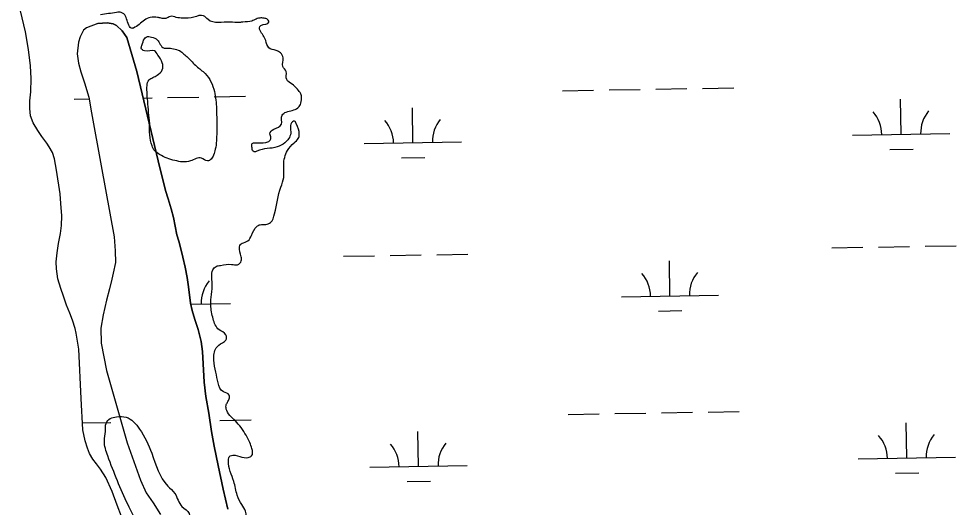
# Model space of a CAD drawing. Extents: x 3892998 to 3931244, y 278583 to 304547.
# Drawn here: x 3900293 to 3901257, y 291985 to 292487 of the extents above; entities that cross this region are included whole.
import ezdxf

# ---------------------------------------------------------------- set-up
doc = ezdxf.new("R2010")
doc.units = 0
for name, color, linetype in [('V-RIVR-EDGE', 7, 'Continuous'), ('V-TOPO-SHOR', 7, 'Continuous'), ('V-WETL-SWMP', 7, 'Continuous')]:
    doc.layers.add(name, color=color, linetype=linetype)

msp = doc.modelspace()

# ---------------------------------------------------------------- linework, layer by layer
at = {"layer": 'V-RIVR-EDGE'}
for points in [[(3900581.26, 291495.64), (3900568.54, 291521.96), (3900562.55, 291543.64), (3900556.59, 291573.85), (3900556.96, 291580.95), (3900560.17, 291584.14), (3900567.28, 291586.61), (3900568.71, 291590.87), (3900568.36, 291594.42), (3900563.04, 291599.05), (3900552.75, 291600.86), (3900549.2, 291604.42), (3900542.12, 291612.96), (3900536.83, 291627.18), (3900530.48, 291646.38), (3900529.08, 291652.42), (3900526.25, 291658.47), (3900522.35, 291663.09), (3900518.79, 291659.9), (3900515.92, 291648.9), (3900514.48, 291641.44), (3900514.47, 291636.83), (3900517.66, 291631.85), (3900525.81, 291624.01), (3900526.15, 291619.04), (3900522.94, 291614.43), (3900521.15, 291608.04), (3900521.14, 291601.64), (3900520.75, 291590.28), (3900520.73, 291582.11), (3900518.93, 291570.04), (3900519.96, 291557.6), (3900523.82, 291536.63), (3900524.15, 291525.98), (3900521.63, 291515.33), (3900516.28, 291506.46), (3900510.23, 291500.79), (3900501.7, 291499.39), (3900497.09, 291500.47), (3900490.35, 291507.59), (3900483.28, 291517.91), (3900479.04, 291528.57), (3900472.01, 291556.65), (3900462.85, 291587.93), (3900456.14, 291605.71), (3900445.53, 291622.79), (3900439.52, 291634.88), (3900437.06, 291646.96), (3900437.1, 291660.82), (3900437.49, 291677.87), (3900438.63, 291707.35), (3900437.6, 291718.71), (3900433.36, 291730.45), (3900425.25, 291753.2), (3900413.94, 291776.32), (3900412.9, 291788.4), (3900413.28, 291799.05), (3900415.8, 291809.35), (3900423.64, 291822.12), (3900428.3, 291836.31), (3900432.27, 291862.94), (3900436.24, 291887.09), (3900436.27, 291899.88), (3900435.94, 291910.89), (3900429.95, 291930.79), (3900415.83, 291966), (3900405.58, 291987.33), (3900384.75, 292037.47), (3900381.23, 292052.75), (3900382.32, 292062.7), (3900383.05, 292070.86), (3900387.33, 292075.83), (3900393.73, 292077.59), (3900403.67, 292077.21), (3900417.49, 292065.09), (3900429.87, 292040.2), (3900446.48, 292006.41), (3900453.56, 291998.94), (3900460.99, 291985.42), (3900468.43, 291978.3), (3900468.41, 291970.13), (3900469.81, 291962.31), (3900475.83, 291955.19), (3900479.73, 291949.5), (3900483.23, 291930.31), (3900490.23, 291887.66), (3900494.78, 291861.72), (3900496.5, 291839.7), (3900498.58, 291817.31), (3900498.54, 291802.75), (3900501.01, 291793.51), (3900507.01, 291780.71), (3900519.39, 291757.23), (3900528.2, 291728.44), (3900530.3, 291714.58), (3900531.7, 291709.96), (3900538.09, 291706.39), (3900543.06, 291706.38), (3900546.97, 291707.79), (3900554.49, 291729.44), (3900559.84, 291738.66), (3900563.76, 291743.27), (3900571.22, 291743.6), (3900576.19, 291743.24), (3900576.9, 291745.37), (3900573.01, 291751.41), (3900572.68, 291760.65), (3900574.13, 291773.08), (3900573.79, 291778.05), (3900572.02, 291780.54), (3900564.92, 291784.11), (3900531.54, 291788.1), (3900525.86, 291789.89), (3900521.97, 291794.52), (3900521.99, 291803.76), (3900520.61, 291821.17), (3900514.31, 291857.41), (3900504.45, 291890.83), (3900498.48, 291918.55), (3900499.6, 291943.77), (3900501.41, 291957.26), (3900504.26, 291960.45), (3900508.17, 291961.15), (3900517.04, 291955.09), (3900523.43, 291955.07), (3900533.02, 291955.05), (3900538, 291956.46), (3900539.78, 291958.94), (3900539.78, 291961.07), (3900539.44, 291964.27), (3900528.45, 291972.82), (3900527.39, 291974.95), (3900526.34, 291980.64), (3900522.44, 291987.4), (3900517.85, 291997), (3900514.33, 292011.22), (3900508.7, 292032.55), (3900510.49, 292037.51), (3900513.33, 292038.22), (3900531.09, 292036.4), (3900532.51, 292037.46), (3900532.89, 292044.92), (3900527.94, 292056.65), (3900517.33, 292071.95), (3900507.05, 292084.05), (3900506.36, 292089.38), (3900507.79, 292092.58), (3900509.57, 292096.13), (3900509.58, 292100.03), (3900503.55, 292103.24), (3900498.24, 292112.49), (3900495.79, 292123.51), (3900493.68, 292135.95), (3900496.2, 292148.37), (3900502.61, 292153.69), (3900506.17, 292156.52), (3900506.18, 292161.85), (3900499.09, 292167.19), (3900493.08, 292178.22), (3900490.63, 292192.43), (3900492.1, 292214.81), (3900492.85, 292228.66), (3900496.05, 292232.2), (3900500.67, 292233.26), (3900512.04, 292234.3), (3900518.08, 292233.93), (3900522, 292237.82), (3900522.01, 292242.09), (3900520.26, 292252.39), (3900521.33, 292254.88), (3900522.75, 292255.94), (3900528.8, 292258.41), (3900532.36, 292264.08), (3900538.07, 292273.31), (3900541.27, 292275.07), (3900547.31, 292275.41), (3900551.93, 292277.18), (3900556.22, 292286.4), (3900562.68, 292313.74), (3900565.55, 292323.68), (3900565.58, 292336.46), (3900569.52, 292351.37), (3900576.29, 292359.17), (3900580.56, 292363.78), (3900581.64, 292368.04), (3900578.47, 292379.06), (3900576.7, 292381.55), (3900574.57, 292380.84), (3900572.76, 292369.13), (3900570.62, 292363.45), (3900566.7, 292359.2), (3900558.87, 292354.95), (3900537.91, 292350.74), (3900535.06, 292350.04), (3900533.65, 292351.46), (3900532.94, 292355.02), (3900533.31, 292358.57), (3900536.15, 292359.27), (3900547.16, 292359.6), (3900551.08, 292361.37), (3900552.5, 292364.2), (3900551.45, 292368.47), (3900555.37, 292373.08), (3900563.19, 292378.39), (3900563.93, 292387.62), (3900568.2, 292390.81), (3900579.93, 292395.04), (3900582.78, 292398.58), (3900583.86, 292404.98), (3900583.16, 292409.59), (3900579.62, 292414.22), (3900574.31, 292419.56), (3900568.64, 292424.19), (3900567.95, 292432.37), (3900564.76, 292437.7), (3900565.14, 292446.58), (3900562.31, 292451.56), (3900557.7, 292454.06), (3900550.25, 292456.92), (3900547.07, 292464.39), (3900541.41, 292474.7), (3900540.71, 292477.54), (3900542.13, 292479.67), (3900550.31, 292483.2), (3900549.61, 292485.34), (3900546.41, 292487.12), (3900542.15, 292487.49), (3900537.18, 292486.43), (3900532.91, 292484.31), (3900523.67, 292483.27), (3900520.12, 292482.92), (3900510.53, 292483.3), (3900487.8, 292485.85), (3900483.19, 292489.76), (3900473.24, 292488.37), (3900461.87, 292487.33), (3900455.13, 292488.06), (3900449.09, 292489.14), (3900444.47, 292487.02), (3900439.5, 292487.39), (3900435.95, 292488.11), (3900428.49, 292488.12), (3900422.44, 292485.3), (3900411.05, 292477.16), (3900409.63, 292476.8), (3900406.44, 292480.01), (3900401.14, 292491.74), (3900398.66, 292493.17), (3900393.69, 292493.18), (3900377.34, 292490.74)], [(3900427.86, 292379.08), (3900425.79, 292401.81), (3900425.1, 292411.76), (3900425.12, 292417.8), (3900427.26, 292423.83), (3900431.18, 292426.31), (3900435.44, 292428.79), (3900440.79, 292434.1), (3900440.8, 292441.56), (3900436.21, 292449.39), (3900432.66, 292453.66), (3900422.36, 292453.68), (3900419.17, 292456.18), (3900419.89, 292459.37), (3900422.39, 292466.12), (3900424.17, 292467.89), (3900429.86, 292467.87), (3900435.53, 292465.02), (3900438.72, 292460.39), (3900442.62, 292456.47), (3900445.81, 292456.47), (3900458.59, 292453.95)], [(3900458.59, 292453.95), (3900467.1, 292446.82), (3900475.96, 292437.92), (3900484.82, 292430.44), (3900494.37, 292411.95), (3900496.45, 292394.18), (3900496.75, 292370.02), (3900495.29, 292352.62), (3900493.5, 292346.59), (3900491, 292342.33), (3900487.09, 292340.57), (3900481.05, 292343.42), (3900469.68, 292340.61), (3900453.7, 292341), (3900438.08, 292347.08), (3900433.12, 292351), (3900430.29, 292355.98), (3900427.86, 292379.08)]]:
    msp.add_spline(points, degree=3, dxfattribs=at)
at = {"layer": 'V-TOPO-SHOR'}
for points in [[(3900374.67, 292481.84), (3900384.23, 292482.68), (3900390.13, 292481.53), (3900393.71, 292479.91), (3900399.53, 292474.13), (3900404.29, 292467.33), (3900414.69, 292432.58), (3900436.59, 292340.63), (3900443.99, 292310.32), (3900446.91, 292301.75), (3900450.06, 292291.38), (3900452.46, 292282.31), (3900454.09, 292273.51), (3900455.72, 292264.72), (3900457.66, 292258.23), (3900459.58, 292251.49), (3900461.97, 292241.65), (3900464.34, 292231.29), (3900466.19, 292220.68), (3900467.81, 292211.11), (3900469.8, 292194.32), (3900471.46, 292187.06), (3900474.37, 292177.72), (3900477.52, 292167.35), (3900480.62, 292154.91), (3900481.97, 292144.83), (3900482.75, 292131.93), (3900483.67, 292113.09), (3900485.44, 292098.36), (3900488.46, 292081.54), (3900491.44, 292062.66), (3900494.23, 292047.4), (3900498.22, 292027.47), (3900503.41, 292003.13), (3900508.16, 291982.67)], [(3900374.67, 292481.84), (3900362.98, 292477.43), (3900359.84, 292474.91), (3900356.35, 292468.02), (3900354.7, 292462.64), (3900353.43, 292450.55), (3900354.79, 292440.98), (3900356.94, 292432.17), (3900360.83, 292420.75), (3900365.19, 292406.23), (3900367.96, 292389.93), (3900377.97, 292335.6), (3900391.23, 292262.63), (3900392.49, 292248.17), (3900392.77, 292236.31), (3900390.23, 292225.27), (3900388.82, 292219.11), (3900386.56, 292209.1), (3900383.5, 292197.56), (3900379.85, 292182.42), (3900377.52, 292168.81), (3900377.99, 292153.33), (3900383.36, 292125.12), (3900404.84, 292050.97), (3900418.26, 292012.55), (3900424.19, 291999.54), (3900431.46, 291989.08), (3900438.96, 291977.34)]]:
    msp.add_lwpolyline(points, dxfattribs=at)
at = {"layer": 'V-WETL-SWMP'}
for p, q in [((3900300.2, 292473.14), (3900293.26, 292502.04)), ((3900384.23, 292482.68), (3900374.67, 292481.84)), ((3900390.13, 292481.53), (3900384.23, 292482.68)), ((3900303.21, 292455.21), (3900300.2, 292473.14)), ((3900359.84, 292474.91), (3900356.35, 292468.02)), ((3900362.98, 292477.43), (3900359.84, 292474.91)), ((3900374.67, 292481.84), (3900362.98, 292477.43)), ((3900393.71, 292479.91), (3900390.13, 292481.53)), ((3900399.53, 292474.13), (3900393.71, 292479.91)), ((3900404.29, 292467.33), (3900399.53, 292474.13)), ((3900356.35, 292468.02), (3900354.7, 292462.64)), ((3900414.69, 292432.58), (3900404.29, 292467.33)), ((3900305.21, 292438.32), (3900303.21, 292455.21)), ((3900354.7, 292462.64), (3900353.43, 292450.55)), ((3900353.43, 292450.55), (3900354.79, 292440.98)), ((3900305.99, 292425.35), (3900305.21, 292438.32)), ((3900354.79, 292440.98), (3900356.94, 292432.17)), ((3900305.72, 292411.63), (3900305.99, 292425.35)), ((3900356.94, 292432.17), (3900360.83, 292420.75)), ((3900436.59, 292340.63), (3900414.69, 292432.58)), ((3900360.83, 292420.75), (3900365.19, 292406.23)), ((3900948.09, 292414.33), (3900980.08, 292414.89)), ((3900996.08, 292415.16), (3901028.08, 292415.72)), ((3900304.5, 292402.32), (3900305.72, 292411.63)), ((3900365.19, 292406.23), (3900367.96, 292389.93)), ((3900421.21, 292405.21), (3900430.26, 292405.37)), ((3900446.25, 292405.65), (3900478.25, 292406.2)), ((3900494.25, 292406.48), (3900526.24, 292407.03)), ((3900852.1, 292412.67), (3900884.1, 292413.23)), ((3900900.09, 292413.5), (3900932.09, 292414.06)), ((3900304.61, 292394.55), (3900304.5, 292402.32)), ((3900350.27, 292403.99), (3900365.52, 292404.25)), ((3901200.24, 292367.95), (3901199.62, 292403.94)), ((3900305.24, 292387.02), (3900304.61, 292394.55)), ((3900307.94, 292379.71), (3900305.24, 292387.02)), ((3900367.96, 292389.93), (3900377.97, 292335.6)), ((3900698.41, 292359.26), (3900697.79, 292395.26)), ((3900312.71, 292371.84), (3900307.94, 292379.71)), ((3900316.99, 292365.54), (3900312.71, 292371.84)), ((3901150.25, 292367.08), (3901250.24, 292368.81)), ((3900322.04, 292358.7), (3900316.99, 292365.54)), ((3900324.56, 292355.03), (3900322.04, 292358.7)), ((3900648.42, 292358.4), (3900748.4, 292360.13)), ((3900327.81, 292349.26), (3900324.56, 292355.03)), ((3900330.02, 292342.74), (3900327.81, 292349.26)), ((3901188.51, 292352.31), (3901212.51, 292352.73)), ((3900332.12, 292331.04), (3900330.02, 292342.74)), ((3900443.99, 292310.32), (3900436.59, 292340.63)), ((3900686.68, 292343.63), (3900710.68, 292344.04)), ((3900335.79, 292306.87), (3900332.12, 292331.04)), ((3900377.97, 292335.6), (3900391.23, 292262.63)), ((3900446.91, 292301.75), (3900443.99, 292310.32)), ((3900336.36, 292296.75), (3900335.79, 292306.87)), ((3900450.06, 292291.38), (3900446.91, 292301.75)), ((3900337.41, 292284.04), (3900336.36, 292296.75)), ((3900452.46, 292282.31), (3900450.06, 292291.38)), ((3900337.21, 292274.19), (3900337.41, 292284.04)), ((3900454.09, 292273.51), (3900452.46, 292282.31)), ((3900336.27, 292265.92), (3900337.21, 292274.19)), ((3900455.72, 292264.71), (3900454.09, 292273.51)), ((3900334.26, 292255.59), (3900336.27, 292265.92)), ((3900391.23, 292262.63), (3900392.49, 292248.17)), ((3900457.66, 292258.23), (3900455.72, 292264.71)), ((3900332.77, 292246.04), (3900334.26, 292255.59)), ((3900459.58, 292251.49), (3900457.66, 292258.23)), ((3900461.97, 292241.65), (3900459.58, 292251.49)), ((3901128.85, 292251.26), (3901160.84, 292251.82)), ((3901176.84, 292252.09), (3901208.83, 292252.65)), ((3901224.83, 292252.93), (3901256.83, 292253.48)), ((3900331.82, 292236.99), (3900332.77, 292246.04)), ((3900392.49, 292248.17), (3900392.77, 292236.31)), ((3900464.34, 292231.29), (3900461.97, 292241.65)), ((3900627.01, 292242.58), (3900659.01, 292243.13)), ((3900675.01, 292243.41), (3900707, 292243.96)), ((3900723, 292244.24), (3900754.99, 292244.79)), ((3900331.93, 292229.73), (3900331.82, 292236.99)), ((3900392.77, 292236.31), (3900390.23, 292225.27)), ((3900962.61, 292201.95), (3900961.99, 292237.94)), ((3900333.54, 292219.33), (3900331.93, 292229.73)), ((3900390.23, 292225.27), (3900388.82, 292219.11)), ((3900466.2, 292220.68), (3900464.34, 292231.29)), ((3900336.45, 292209.43), (3900333.54, 292219.33)), ((3900388.82, 292219.11), (3900386.56, 292209.1)), ((3900467.81, 292211.11), (3900466.2, 292220.68)), ((3900339.15, 292201.6), (3900336.45, 292209.43)), ((3900386.56, 292209.1), (3900383.5, 292197.56)), ((3900469.8, 292194.31), (3900467.81, 292211.11)), ((3900342.34, 292192.47), (3900339.15, 292201.6)), ((3900383.5, 292197.56), (3900379.85, 292182.42)), ((3900471.46, 292187.06), (3900469.8, 292194.31)), ((3900470, 292193.42), (3900510.77, 292194.13)), ((3900912.62, 292201.08), (3901012.6, 292202.81)), ((3900345.8, 292184.11), (3900342.34, 292192.47)), ((3900348.51, 292176.8), (3900345.8, 292184.11)), ((3900474.37, 292177.72), (3900471.46, 292187.06)), ((3900950.88, 292186.31), (3900974.88, 292186.73)), ((3900351.19, 292168.46), (3900348.51, 292176.8)), ((3900379.85, 292182.42), (3900377.52, 292168.81)), ((3900477.52, 292167.35), (3900474.37, 292177.72)), ((3900352.4, 292163.77), (3900351.19, 292168.46)), ((3900377.52, 292168.81), (3900377.99, 292153.33)), ((3900480.62, 292154.91), (3900477.52, 292167.35)), ((3900355.18, 292147.13), (3900352.4, 292163.77)), ((3900481.97, 292144.83), (3900480.62, 292154.91)), ((3900357.29, 292096.56), (3900355.18, 292147.13)), ((3900377.99, 292153.33), (3900383.36, 292125.12)), ((3900482.75, 292131.93), (3900481.97, 292144.83)), ((3900483.67, 292113.09), (3900482.75, 292131.93)), ((3900383.36, 292125.12), (3900404.84, 292050.97)), ((3900485.44, 292098.36), (3900483.67, 292113.09)), ((3900488.46, 292081.54), (3900485.44, 292098.36)), ((3900359.24, 292064.39), (3900357.29, 292096.56)), ((3900491.44, 292062.66), (3900488.46, 292081.54)), ((3900857.86, 292080.05), (3900889.86, 292080.6)), ((3900905.85, 292080.88), (3900937.85, 292081.43)), ((3900953.85, 292081.71), (3900985.84, 292082.26)), ((3901001.84, 292082.54), (3901033.83, 292083.09)), ((3900358.82, 292071.41), (3900388.02, 292071.91)), ((3900500.01, 292073.85), (3900532, 292074.41)), ((3901206, 292035.32), (3901205.38, 292071.32)), ((3900361.61, 292052.95), (3900359.24, 292064.39)), ((3900494.23, 292047.4), (3900491.44, 292062.66)), ((3900704.17, 292026.64), (3900703.55, 292062.63)), ((3900363.79, 292045.39), (3900361.61, 292052.95)), ((3900404.84, 292050.97), (3900418.26, 292012.55)), ((3900366.02, 292039.9), (3900363.79, 292045.39)), ((3900369.27, 292034.14), (3900366.02, 292039.9)), ((3900498.22, 292027.47), (3900494.23, 292047.4)), ((3900373.06, 292029.4), (3900369.27, 292034.14)), ((3901156.01, 292034.46), (3901255.99, 292036.19)), ((3900377.36, 292023.87), (3900373.06, 292029.4)), ((3900382.63, 292015.22), (3900377.36, 292023.87)), ((3900503.41, 292003.13), (3900498.22, 292027.47)), ((3900654.18, 292025.77), (3900754.16, 292027.5)), ((3901194.27, 292019.69), (3901218.27, 292020.1)), ((3900389.34, 292000.84), (3900382.63, 292015.22)), ((3900418.26, 292012.55), (3900424.19, 291999.54)), ((3900692.44, 292011), (3900716.43, 292011.42)), ((3900394.51, 291986.74), (3900389.34, 292000.84)), ((3900508.16, 291982.67), (3900503.41, 292003.13)), ((3900424.19, 291999.54), (3900431.46, 291989.08)), ((3900398.94, 291975.25), (3900394.51, 291986.74)), ((3900431.46, 291989.08), (3900438.96, 291977.34))]:
    msp.add_line(p, q, dxfattribs=at)
for centre, start, end in [((3901145, 292367.47), 0.21988, 41.76354), ((3901255.47, 292369.38), 140.21988, 181.76354), ((3900643.17, 292358.78), 0.21988, 41.76354), ((3900753.64, 292360.69), 140.21988, 181.76354), ((3900907.37, 292201.47), 0.21988, 41.76354), ((3901017.84, 292203.38), 140.21988, 181.76354), ((3900516, 292194.69), 140.21988, 181.76354), ((3901261.23, 292036.76), 140.21988, 181.76354), ((3900648.93, 292026.16), 0.21988, 41.76354), ((3900759.4, 292028.07), 140.21988, 181.76354), ((3901150.76, 292034.84), 0.21988, 41.76354)]:
    msp.add_arc(centre, 35.25, start, end, dxfattribs=at)

doc.saveas('drawing.dxf')
